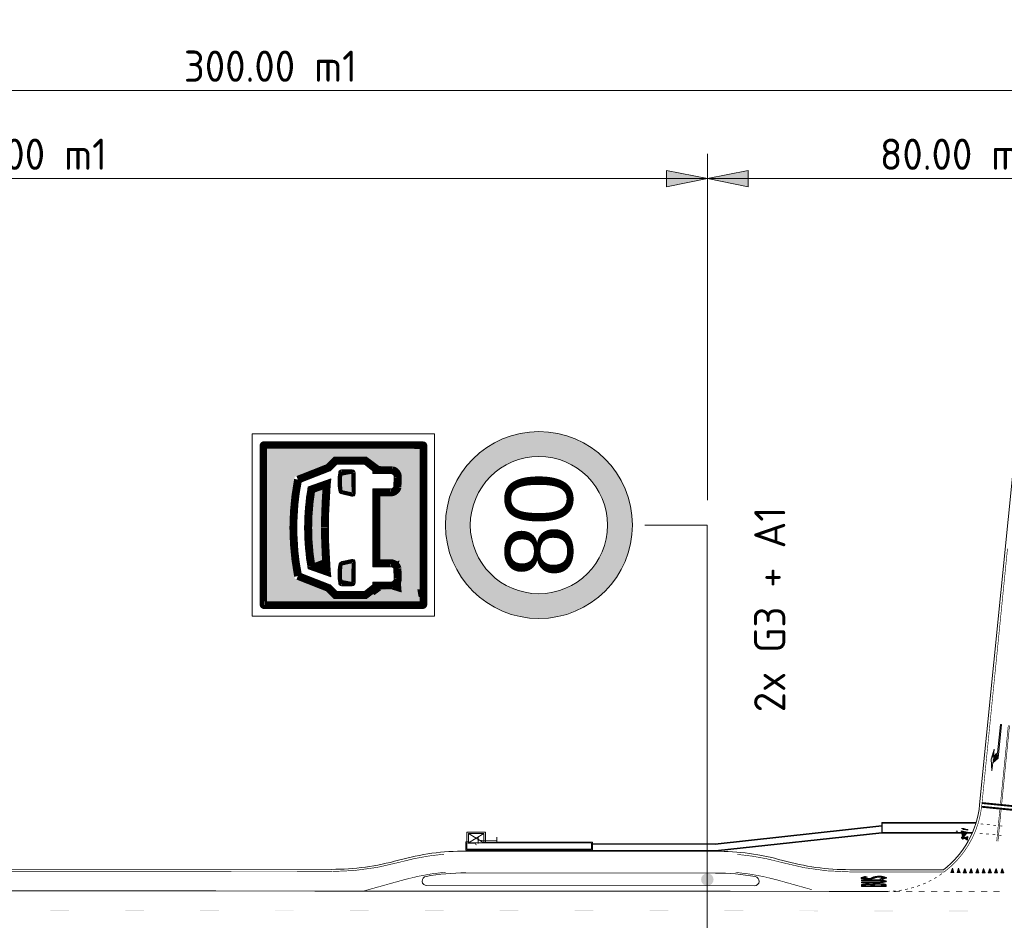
# Model space of a CAD drawing. Header units: metres. Extents: x -699 to 2316, y -1199 to 781.
# Tile 575 of 593: x 1121 to 1278, y 296 to 440. Entities that reach past the tile are written whole.
import ezdxf
from ezdxf.enums import TextEntityAlignment as Align

# ---------------------------------------------------------------- set-up
doc = ezdxf.new("R2010")
doc.units = ezdxf.units.M
doc.header["$PDMODE"] = 1
for name, color, linetype, lineweight in [('B-WA-VH-VERHARDING-G', 252, 'Continuous', 18), ('B-WA-VW-MARKERING-G', 7, 'Continuous', 18), ('B-WA-VW-VERKEERSTEKEN_BORD-G', 7, 'Continuous', 18), ('wm-bs-overig', 8, 'Continuous', 18), ('X-XX-AL-M', 7, 'Continuous', 18), ('X-XX-AL-T25', 7, 'Continuous', 25)]:
    doc.layers.add(name, color=color, linetype=linetype, lineweight=lineweight)
for name, color, linetype, lineweight, true_color in [('N-WA-VW-VERKEERSTEKEN_BLAUW', 7, 'Continuous', 5, 0x005b8c), ('N-WA-VW-VERKEERSTEKEN_ROOD', 7, 'Continuous', 5, 0xbb1e10), ('N-WA-VW-VERKEERSTEKEN_ZWART', 7, 'Continuous', 5, 0x2a292a)]:
    doc.layers.add(name, color=color, linetype=linetype, lineweight=lineweight, true_color=true_color)
doc.styles.add('borden', font='arial.ttf')
doc.styles.add('NLCS-ISO', font='NLCS-ISO.ttf')
doc.styles.add('NLCS-ISO Standaard', font='NLCS-ISO.ttf')
doc.dimstyles.new('NLCS-M2000-T25-Pijl-A', dxfattribs={"dimtxt": 5, "dimasz": 3.75, "dimexe": 4, "dimexo": 4, "dimgap": 1.4, "dimtad": 1, "dimlfac": -1, "dimzin": 0, "dimdsep": 46, "dimtxsty": 'NLCS-ISO Standaard', "dimblk": 'Pijl', "dimblk1": 'Pijl', "dimblk2": 'Pijl', "dimcen": 2.5, "dimdle": 2, "dimclrd": 256, "dimclre": 256, "dimclrt": 256, "dimadec": 0, "dimazin": 0, "dimtfac": 1, "dimtofl": 0, "dimtmove": 0, "dimatfit": 3, "dimldrblk": 'Pijl', "dimfxl": 1, "dimtolj": 1, "dimtzin": 0, "dimlwd": 18, "dimlwe": 18, "dimarcsym": 0})

# ---------------------------------------------------------------- blocks, each defined once
blk = doc.blocks.new('ABRI21')
at = {"linetype": 'Continuous'}
for p, q in [((-1.5, 0.5), (-1.5, -0.5)), ((-1.5, 0), (1.5, 0)), ((1.5, -0.5), (1.5, 0.5))]:
    blk.add_line(p, q, dxfattribs=at)
blk = doc.blocks.new('70000006')
for points in [[(-0.35, -0.7), (0, 0), (0.35, -0.7)], [(0.35, -0.93), (0.07, -0.85), (0.07, -0.9), (-0.35, -0.9), (-0.35, -0.96), (0.07, -0.96), (0.07, -1.01)]]:
    blk.add_lwpolyline(points, close=True)
blk.add_lwpolyline([(0, 0.14, -1), (0, -0.14, -1), (0, 0.14)], format="xyb", close=True)
at = {"const_width": 0.05}
blk.add_lwpolyline([(0, 0.12, -1), (0, -0.12, -1), (0, 0.12, -1)], format="xyb", dxfattribs=at)
for points in [[(0, 0), (-0.35, -0.7), (0.35, -0.7)], [(-0.09, 0.09), (0.09, 0.09), (-0.09, -0.09), (0.09, -0.09)], [(0.07, -0.9), (0.07, -0.96), (-0.35, -0.9), (-0.35, -0.96)], [(0.35, -0.93), (0.07, -0.85), (0.07, -1.01)]]:
    blk.add_solid(points)
blk = doc.blocks.new('70001001')
blk.add_lwpolyline([(-0.209475, -0.41895), (0, 0), (0.209475, -0.41895)], close=True)
blk.add_solid([(0, 0), (-0.209475, -0.41895), (0.209475, -0.41895)])
blk = doc.blocks.new('70001004')
at = {"const_width": 0.025}
blk.add_lwpolyline([(0.12, 0), (1.35, 0)], dxfattribs=at)
blk.add_lwpolyline([(1.49, 0.14, 1), (1.49, -0.14, 1)], format="xyb")
blk = doc.blocks.new('Pijl')
h = blk.add_hatch(color=256)
h.paths.add_polyline_path([(0, 0), (-1.75, 0.352), (-1.75, 0)])
h.paths.add_polyline_path([(-1.75, 0), (-1.75, -0.352), (0, 0)])
for p, q in [((-1.902, 0), (0, 0)), ((0, 0), (-1.75, 0.352)), ((-1.75, 0.352), (-1.75, -0.352)), ((0, 0), (-1.75, -0.352))]:
    blk.add_line(p, q)
blk = doc.blocks.new('*D95')
at = {"layer": 'Defpoints', "color": 0, "transparency": 16777216}
for p in [(1310.77, 414.48), (1230.77, 358.96), (1310.77, 338.96)]:
    blk.add_point(p, dxfattribs=at)
at = {"layer": 'X-XX-AL-M', "lineweight": 18, "transparency": 16777216}
for p, q in [((1230.77, 362.96), (1230.77, 418.48)), ((1310.77, 342.96), (1310.77, 418.48)), ((1234.52, 414.48), (1307.02, 414.48))]:
    blk.add_line(p, q, dxfattribs=at)
at = {"layer": 'X-XX-AL-M', "lineweight": 18, "transparency": 16777216, "xscale": 3.75, "yscale": 3.75, "zscale": 3.75, "rotation": 180}
blk.add_blockref('Pijl', (1230.77, 414.48), dxfattribs=at)
at = {"layer": 'X-XX-AL-M', "lineweight": 18, "transparency": 16777216, "xscale": 3.75, "yscale": 3.75, "zscale": 3.75}
blk.add_blockref('Pijl', (1310.77, 414.48), dxfattribs=at)
at = {"layer": 'X-XX-AL-M', "transparency": 16777216, "insert": (1270.77, 418.39), "char_height": 5, "attachment_point": 5, "style": 'NLCS-ISO Standaard'}
blk.add_mtext('\\A1;80.00 m1', dxfattribs=at)
blk = doc.blocks.new('*D98')
at = {"layer": 'Defpoints', "color": 0, "transparency": 16777216}
for p in [(1010.77, 428.6), (1010.77, 358.96), (1310.77, 338.96)]:
    blk.add_point(p, dxfattribs=at)
at = {"layer": 'X-XX-AL-M', "lineweight": 18, "transparency": 16777216}
for p, q in [((1010.77, 362.96), (1010.77, 432.6)), ((1310.77, 342.96), (1310.77, 432.6)), ((1307.02, 428.6), (1014.52, 428.6))]:
    blk.add_line(p, q, dxfattribs=at)
at = {"layer": 'X-XX-AL-M', "lineweight": 18, "transparency": 16777216, "xscale": 3.75, "yscale": 3.75, "zscale": 3.75, "rotation": 180}
blk.add_blockref('Pijl', (1010.77, 428.6), dxfattribs=at)
at = {"layer": 'X-XX-AL-M', "lineweight": 18, "transparency": 16777216, "xscale": 3.75, "yscale": 3.75, "zscale": 3.75}
blk.add_blockref('Pijl', (1310.77, 428.6), dxfattribs=at)
at = {"layer": 'X-XX-AL-M', "transparency": 16777216, "insert": (1160.77, 432.5), "char_height": 5, "attachment_point": 5, "style": 'NLCS-ISO Standaard'}
blk.add_mtext('\\A1;300.00 m1', dxfattribs=at)
blk = doc.blocks.new('*D99')
at = {"layer": 'Defpoints', "color": 0, "transparency": 16777216}
for p in [(1010.77, 414.48), (1010.77, 358.96), (1230.77, 358.96)]:
    blk.add_point(p, dxfattribs=at)
at = {"layer": 'X-XX-AL-M', "lineweight": 18, "transparency": 16777216}
for p, q in [((1010.77, 362.96), (1010.77, 418.48)), ((1230.77, 362.96), (1230.77, 418.48)), ((1227.02, 414.48), (1014.52, 414.48))]:
    blk.add_line(p, q, dxfattribs=at)
at = {"layer": 'X-XX-AL-M', "lineweight": 18, "transparency": 16777216, "xscale": 3.75, "yscale": 3.75, "zscale": 3.75, "rotation": 180}
blk.add_blockref('Pijl', (1010.77, 414.48), dxfattribs=at)
at = {"layer": 'X-XX-AL-M', "lineweight": 18, "transparency": 16777216, "xscale": 3.75, "yscale": 3.75, "zscale": 3.75}
blk.add_blockref('Pijl', (1230.77, 414.48), dxfattribs=at)
at = {"layer": 'X-XX-AL-M', "transparency": 16777216, "insert": (1120.77, 418.39), "char_height": 5, "attachment_point": 5, "style": 'NLCS-ISO Standaard'}
blk.add_mtext('\\A1;220.00 m1', dxfattribs=at)

msp = doc.modelspace()

# ---------------------------------------------------------------- hatches: boundary and pattern name
at = {"layer": 'B-WA-VW-MARKERING-G', "linetype": 'Continuous', "lineweight": 5}
for points in [[(1270.2739, 303.2689), (1269.7739, 303.2725), (1270.029, 303.9707)], [(1271.2739, 303.2617), (1270.7739, 303.2653), (1271.029, 303.9635)], [(1272.2739, 303.2545), (1271.7739, 303.2581), (1272.0289, 303.9563)], [(1273.2739, 303.2473), (1272.7739, 303.2509), (1273.0289, 303.9491)], [(1274.2738, 303.2401), (1273.7738, 303.2437), (1274.0289, 303.9419)], [(1275.2738, 303.2329), (1274.7738, 303.2365), (1275.0288, 303.9347)], [(1276.2738, 303.2257), (1275.7738, 303.2293), (1276.0288, 303.9275)], [(1277.2737, 303.2185), (1276.7738, 303.2221), (1277.0288, 303.9203)], [(1278.2737, 303.2113), (1277.7737, 303.2149), (1278.0288, 303.9131)]]:
    msp.add_hatch(color=252, dxfattribs=at).paths.add_polyline_path(points)
at = {"layer": 'B-WA-VW-VERKEERSTEKEN_BORD-G'}
h = msp.add_hatch(color=256, dxfattribs=at)
edge = h.paths.add_edge_path()
edge.add_arc((1230.7655, 302.1584), 1, 46.298352, 406.298352)
at = {"layer": 'N-WA-VW-VERKEERSTEKEN_ROOD'}
h = msp.add_hatch(color=256, dxfattribs=at)
edge = h.paths.add_edge_path()
edge.add_arc((1203.789, 358.961), 14.9765, 0, 360)
edge = h.paths.add_edge_path(flags=17)
edge.add_arc((1203.789, 358.961), 10.9967, 0, 360)

# ---------------------------------------------------------------- linework, layer by layer
at = {"layer": 'B-WA-VH-VERHARDING-G'}
for p, q in [((1232.0145, 307.9039), (1258.702, 310.8087)), ((1258.702, 311.3016), (1273.8325, 311.3016)), ((1258.702, 311.3016), (1258.702, 309.6016)), ((1258.802, 311.2016), (1273.802, 311.2016)), ((1258.802, 311.2016), (1258.802, 309.7016)), ((1232.0198, 307.8039), (1258.702, 310.7081)), ((1232.0738, 306.8038), (1258.702, 309.7022)), ((1232.0792, 306.7038), (1258.702, 309.6016)), ((1258.702, 309.6016), (1273.2058, 309.6016)), ((1258.802, 309.7016), (1273.2492, 309.7016)), ((1194.9801, 308.1778), (1194.98, 308.0278)), ((1195.9801, 308.1772), (1195.98, 308.0272)), ((1196.9801, 308.1765), (1196.98, 308.0265)), ((1197.9801, 308.1759), (1197.98, 308.0259)), ((1198.9801, 308.1752), (1198.98, 308.0252)), ((1199.9801, 308.1746), (1199.98, 308.0246)), ((1200.9801, 308.174), (1200.98, 308.024)), ((1201.9801, 308.1733), (1201.98, 308.0233)), ((1202.9801, 308.1727), (1202.98, 308.0227)), ((1203.9801, 308.172), (1203.98, 308.022)), ((1204.9801, 308.1714), (1204.98, 308.0214)), ((1205.9801, 308.1707), (1205.98, 308.0207)), ((1206.9801, 308.1701), (1206.98, 308.0201)), ((1207.9801, 308.1694), (1207.98, 308.0194)), ((1208.9801, 308.1688), (1208.98, 308.0188)), ((1209.9801, 308.1681), (1209.98, 308.0181)), ((1210.9801, 308.1675), (1210.98, 308.0175)), ((1211.9801, 308.1668), (1211.98, 308.0168)), ((1212.3801, 307.9166), (1232.0145, 307.9039)), ((1212.3801, 307.8166), (1232.0198, 307.8039)), ((1232.0792, 306.7038), (1192.0792, 306.7297)), ((1192.9794, 307.0291), (1192.9793, 306.8791)), ((1193.9794, 307.0285), (1193.9793, 306.8785)), ((1194.9794, 307.0278), (1194.9793, 306.8778)), ((1195.9794, 307.0272), (1195.9793, 306.8772)), ((1196.9794, 307.0265), (1196.9793, 306.8765)), ((1197.9794, 307.0259), (1197.9793, 306.8759)), ((1198.9794, 307.0252), (1198.9793, 306.8752)), ((1199.9794, 307.0246), (1199.9793, 306.8746)), ((1200.9794, 307.024), (1200.9793, 306.874)), ((1201.9794, 307.0233), (1201.9793, 306.8733)), ((1202.9794, 307.0227), (1202.9793, 306.8727)), ((1203.9794, 307.022), (1203.9793, 306.872)), ((1204.9794, 307.0214), (1204.9793, 306.8714)), ((1205.9794, 307.0207), (1205.9793, 306.8707)), ((1206.9794, 307.0201), (1206.9793, 306.8701)), ((1207.9794, 307.0194), (1207.9793, 306.8694)), ((1208.9794, 307.0188), (1208.9793, 306.8688)), ((1209.9794, 307.0181), (1209.9793, 306.8681)), ((1210.9794, 307.0175), (1210.9793, 306.8675)), ((1211.9794, 307.0168), (1211.9793, 306.8668)), ((1212.3801, 306.8166), (1232.0738, 306.8038)), ((1212.3801, 306.7166), (1232.0792, 306.7038)), ((1232.0769, 303.2038), (1192.0769, 303.2297)), ((1185.8288, 301.1838), (1238.3224, 301.1498))]:
    msp.add_line(p, q, dxfattribs=at)
at = {"layer": 'B-WA-VH-VERHARDING-G', "flags": 128}
for points in [[(1274.3964, 314.1383), (1280.0836, 371.0009), (1280.0754, 398.0766)], [(1194.981, 309.5278), (1192.48, 308.0295)], [(1194.98, 308.0278), (1192.481, 309.5295)], [(1194.9801, 308.1778), (1212.3801, 308.1666), (1212.3793, 306.8666), (1192.0793, 306.8797), (1192.0801, 308.1797), (1192.4801, 308.1795)], [(1192.2299, 307.7747), (1192.0795, 307.7748)], [(1209.9782, 308.168), (1209.9781, 308.0179)], [(1210.9782, 308.1674), (1210.9781, 308.0172)], [(1211.9782, 308.1667), (1211.9781, 308.0166)], [(1212.3799, 307.7616), (1212.2295, 307.7617)], [(1192.2295, 307.2747), (1192.0792, 307.2748)], [(1192.4794, 307.0295), (1192.4793, 306.8793)], [(1209.9774, 307.018), (1209.9773, 306.8679)], [(1210.9774, 307.0174), (1210.9773, 306.8672)], [(1211.9774, 307.0167), (1211.9773, 306.8666)], [(1212.3795, 307.2616), (1212.2292, 307.2617)]]:
    msp.add_lwpolyline(points, dxfattribs=at)
at = {"layer": 'B-WA-VH-VERHARDING-G'}
msp.add_lwpolyline([(1195.2301, 308.1777), (1195.2312, 309.7777), (1192.2312, 309.7796), (1192.2301, 308.1796)], dxfattribs=at)
at = {"layer": 'B-WA-VH-VERHARDING-G', "flags": 128}
for points in [[(1194.981, 309.5278), (1192.481, 309.5295), (1192.48, 308.0295), (1194.98, 308.0278)], [(1212.23, 308.0167), (1212.2294, 307.0167), (1192.2294, 307.0296), (1192.23, 308.0296)]]:
    msp.add_lwpolyline(points, close=True, dxfattribs=at)
for points in [[(1054.5513, 301.2687), (1078.5677, 303.6546, -0.02492232), (1082.548, 303.8506), (1170.5529, 303.7936, 0.06820824), (1181.3161, 305.2617, -0.06820824), (1192.0792, 306.7297)], [(1268.6016, 303.7302), (1253.6016, 303.7399, -0.06820824), (1242.8404, 305.2219, 0.06820824), (1232.0792, 306.7038)]]:
    msp.add_lwpolyline(points, format="xyb", dxfattribs=at)
at = {"layer": 'B-WA-VH-VERHARDING-G'}
for centre, radius, start, end in [((1259.4709, 315.6311), 15, 307.496559, 354.288544), ((1192.0533, 266.7297), 36.5, 89.962934, 100.026209), ((1232.0533, 266.7038), 36.5, 79.89966, 89.962934), ((1185.8293, 301.9338), 0.75, 100.026209, 269.962934), ((1238.3229, 301.8998), 0.75, 269.962934, 79.89966)]:
    msp.add_arc(centre, radius, start, end, dxfattribs=at)
at = {"layer": 'B-WA-VW-MARKERING-G', "color": 252, "const_width": 0.1, "flags": 128}
for points in [[(1268.7195, 303.3801, 0.20908461), (1274.7447, 314.1034), (1278.8552, 355.2021)], [(1049.3182, 300.3971), (1078.6023, 303.3063, -0.02492232), (1082.5478, 303.5006), (1170.5527, 303.4436, 0.06820824), (1181.41, 304.9245, -0.04618088), (1188.6013, 306.2292)], [(1268.7195, 303.3801), (1253.6014, 303.3899, -0.06820824), (1242.746, 304.8848, 0.04618088), (1235.5564, 306.1988)], [(1175.6729, 300.3153), (1182.1885, 302.131, -0.04618088), (1188.8538, 303.3402, -0.04618088)], [(1247.5143, 300.5379), (1241.9639, 302.0923, 0.04618088), (1235.3002, 303.3101)]]:
    msp.add_lwpolyline(points, format="xyb", dxfattribs=at)
at = {"layer": 'B-WA-VW-MARKERING-G', "color": 252}
for points in [[(1277.7275, 326.9958), (1277.8908, 326.9824), (1277.3514, 321.5923), (1276.4947, 320.8903), (1276.3618, 319.599)], [(1277.2764, 322.4854), (1277.7275, 326.9958)], [(1276.3573, 319.5952), (1276.2426, 321.4306), (1276.7195, 323.0757), (1276.6158, 321.9364), (1277.2764, 322.4854)]]:
    msp.add_lwpolyline(points, dxfattribs=at)
at = {"layer": 'B-WA-VW-MARKERING-G', "color": 252, "flags": 128}
for points, const_width in [([(1278.9888, 326.8956), (1277.7269, 314.2787)], 0.1), ([(1279.1878, 326.8757), (1277.9259, 314.2588)], 0.1), ([(1280.7867, 313.219), (1274.7144, 313.8263)], 0.3), ([(1280.8464, 313.816), (1274.7767, 314.4231)], 0.3), ([(1277.6523, 313.5325), (1277.1298, 308.3085)], 0.1), ([(1277.8513, 313.5126), (1277.3288, 308.2886)], 0.1), ([(1116.6522, 300.3538), (1259.4516, 300.2612)], 0.15)]:
    msp.add_lwpolyline(points, dxfattribs=dict(at, const_width=const_width))
at = {"layer": 'B-WA-VW-MARKERING-G', "color": 252, "linetype": 'Continuous', "lineweight": 5}
for points in [[(1270.2739, 303.2689), (1269.7739, 303.2725), (1270.029, 303.9707)], [(1271.2739, 303.2617), (1270.7739, 303.2653), (1271.029, 303.9635)], [(1272.2739, 303.2545), (1271.7739, 303.2581), (1272.0289, 303.9563)], [(1273.2739, 303.2473), (1272.7739, 303.2509), (1273.0289, 303.9491)], [(1274.2738, 303.2401), (1273.7738, 303.2437), (1274.0289, 303.9419)], [(1275.2738, 303.2329), (1274.7738, 303.2365), (1275.0288, 303.9347)], [(1276.2738, 303.2257), (1275.7738, 303.2293), (1276.0288, 303.9275)], [(1277.2737, 303.2185), (1276.7738, 303.2221), (1277.0288, 303.9203)], [(1278.2737, 303.2113), (1277.7737, 303.2149), (1278.0288, 303.9131)]]:
    msp.add_lwpolyline(points, close=True, dxfattribs=at)
at = {"layer": 'B-WA-VW-MARKERING-G', "color": 252, "const_width": 0.04}
for points in [[(1259.4118, 302.3824, 0.68344248), (1259.415, 302.4523), (1259.3891, 302.4674, 0.12256893), (1258.4254, 302.6794, 0.07019487), (1257.6505, 302.6174, 0.0762313), (1257.1693, 302.4561, -0.14596967), (1256.5203, 302.3053, -0.06399529), (1255.9589, 302.361, -0.76381856), (1255.9791, 302.4711, -0.00756448), (1256.3486, 302.5589), (1256.0973, 302.6281, 0.04908389), (1255.4597, 302.4884, 0.86931459), (1255.4699, 302.3745, 0.07107197), (1256.6993, 302.2445, 0.05032742), (1257.5887, 302.3895, -0.08965662), (1258.0672, 302.5555, -0.11230076), (1258.8189, 302.4857, -0.8911025), (1258.8295, 302.382, 0.00602146), (1258.4916, 302.2952, -0.04136035), (1258.7431, 302.2175, 0.07391561)], [(1255.4873, 301.6665), (1258.4832, 301.6708, 0.05426334), (1259.3924, 301.8252, 0.66793857), (1259.4064, 301.923), (1259.3747, 301.9324, 0.05911132), (1258.5425, 302.0755), (1255.4838, 302.0789), (1255.4854, 301.9967), (1258.5854, 301.9971, -0.05744893), (1258.8722, 301.9265), (1258.8786, 301.9235, -0.85561991), (1258.8724, 301.8305), (1258.8537, 301.8246, -0.10457614), (1258.4868, 301.7495), (1255.4844, 301.7386)], [(1256.0385, 301.1354), (1257.0304, 301.1437), (1257.0255, 301.2771, 0.25059586), (1256.9042, 301.3542, 0.04445975), (1256.171, 301.3584, 0.24483639), (1256.0248, 301.275)], [(1257.52, 301.1487), (1258.694, 301.1396), (1258.6997, 301.3165, 0.20868577), (1258.5768, 301.3898, 0.07801119), (1257.6759, 301.3964, 0.27850121), (1257.5203, 301.3156)]]:
    msp.add_lwpolyline(points, format="xyb", close=True, dxfattribs=at)
at = {"layer": 'B-WA-VW-MARKERING-G', "color": 252}
for points in [[(1259.4188, 302.3636, 0.67131453), (1259.4242, 302.4701), (1259.3986, 302.485, 0.12254328), (1258.4257, 302.6994, 0.07007263), (1257.6466, 302.6371, 0.07622285), (1257.1598, 302.4737, -0.14626508), (1256.5207, 302.3253, -0.06381814), (1255.9658, 302.38, -0.75838668), (1255.9823, 302.4512, -0.00921645), (1256.4321, 302.5566), (1256.0988, 302.6484, 0.04931819), (1255.4542, 302.5076, 0.8523371), (1255.4668, 302.3547, 0.07098109), (1256.7003, 302.2245, 0.05048181), (1257.5964, 302.3708, -0.09006389), (1258.07, 302.5357, -0.11277792), (1258.816, 302.4657, -0.93201012), (1258.825, 302.4015, 0.00751177), (1258.4033, 302.2919, -0.05575748), (1258.7402, 302.1971, 0.07437489)], [(1255.4681, 301.6465), (1258.4838, 301.6508, 0.05428335), (1259.3976, 301.8058, 0.67987325), (1259.4143, 301.9416), (1259.3804, 301.9516, 0.05914695), (1258.543, 302.0955), (1255.4634, 302.0989), (1255.4658, 301.9767), (1258.5841, 301.9771, -0.05702663), (1258.8644, 301.9081), (1258.8723, 301.9043, -0.91862046), (1258.8688, 301.8504), (1258.8466, 301.8433, -0.10489644), (1258.4868, 301.7695), (1255.4636, 301.7585)], [(1255.4748, 301.0648), (1259.4313, 301.062), (1259.4225, 301.3259, 0.15976893), (1258.723, 301.491, 0.04275537), (1257.4345, 301.477, 0.06277425), (1257.1299, 301.415, 0.00102335), (1256.5462, 301.4781, 0.02558354), (1255.6793, 301.3961, 0.01965598), (1255.4756, 301.3587)], [(1256.0566, 301.1555), (1257.0096, 301.1635), (1257.0057, 301.2713, 0.24154884), (1256.9026, 301.3343, 0.04450005), (1256.1722, 301.3384, 0.23449462), (1256.0454, 301.2698)], [(1257.5401, 301.1685), (1258.6747, 301.1598), (1258.6795, 301.3101, 0.1984536), (1258.574, 301.37, 0.07823557), (1257.6767, 301.3763, 0.2724272), (1257.5403, 301.3098)]]:
    msp.add_lwpolyline(points, format="xyb", close=True, dxfattribs=at)
at = {"layer": 'B-WA-VW-MARKERING-G', "color": 252, "const_width": 0.04}
for points in [[(1259.4021, 301.3148, 0.1574863), (1258.7231, 301.4709, 0.04281576), (1257.4362, 301.4571, 0.0637226), (1257.1321, 301.3947, 0.00102851), (1256.5456, 301.458, 0.02553969), (1255.6821, 301.3763, 0.0181305), (1255.4955, 301.3427), (1255.4948, 301.0848)], [(1255.4948, 301.0848), (1259.4106, 301.082), (1259.4029, 301.3144, 0.15769845)]]:
    msp.add_lwpolyline(points, format="xyb", dxfattribs=at)
at = {"layer": 'B-WA-VW-MARKERING-G', "color": 252, "flags": 128}
msp.add_lwpolyline([(1259.4516, 300.2667, 0.0081435), (1259.9515, 300.2745, 0.0081435)], format="xyb", dxfattribs=at)
at = {"layer": 'B-WA-VW-MARKERING-G', "color": 252}
for points in [[(1277.3514, 321.5923), (1277.2764, 322.4854), (1277.8908, 326.9824), (1277.7275, 326.9958)], [(1276.7195, 323.0757), (1276.7195, 323.0757), (1276.6158, 321.9364), (1276.2426, 321.4306)], [(1276.6158, 321.9364), (1276.2426, 321.4306), (1276.4947, 320.8903), (1276.3573, 319.5952)], [(1276.4947, 320.8903), (1276.6158, 321.9364), (1277.3514, 321.5923), (1277.2764, 322.4854)], [(1255.9279, 302.4462), (1255.4223, 302.4448), (1255.9462, 302.4629), (1255.5174, 302.5015)], [(1255.9345, 302.4328), (1255.4539, 302.3964), (1255.9279, 302.4462), (1255.4223, 302.4448)], [(1255.9262, 302.4095), (1255.6592, 302.3579), (1255.9345, 302.4328), (1255.4539, 302.3964)], [(1255.477, 301.3413), (1255.4747, 301.3606), (1255.4977, 301.3331), (1255.4903, 301.3599)], [(1255.4921, 302.0209), (1255.4921, 302.0809), (1256.4532, 301.9985), (1256.4749, 302.0886)], [(1255.9207, 301.7435), (1255.9224, 301.6751), (1255.4952, 301.7438), (1255.5002, 301.672)], [(1255.5006, 301.1009), (1255.5008, 301.339), (1256.033, 301.0943), (1256.0144, 301.4076)], [(1255.9462, 302.4629), (1255.5174, 302.5015), (1255.9546, 302.4729), (1255.8579, 302.5781)], [(1255.9695, 302.3527), (1255.9344, 302.286), (1255.9262, 302.4095), (1255.6592, 302.3579)], [(1255.9546, 302.4729), (1255.8579, 302.5781), (1256.29, 302.5528), (1256.0998, 302.6314)], [(1256.76, 301.7446), (1256.7583, 301.6745), (1255.9207, 301.7435), (1255.9224, 301.6751)], [(1256.083, 302.3359), (1256.0813, 302.2725), (1255.9695, 302.3527), (1255.9344, 302.286)], [(1256.0146, 301.2888), (1256.0147, 301.4074), (1256.1204, 301.3528), (1256.1365, 301.4297)], [(1256.4434, 302.3073), (1256.4216, 302.2322), (1256.083, 302.3359), (1256.0813, 302.2725)], [(1256.1204, 301.3528), (1256.1365, 301.4297), (1256.4184, 301.3558), (1256.5242, 301.4647)], [(1256.4297, 302.5574), (1256.3541, 302.5367), (1256.3328, 302.584)], [(1256.4184, 301.3558), (1256.5242, 301.4647), (1256.931, 301.3363), (1257.1456, 301.3938)], [(1256.8706, 302.3287), (1256.8722, 302.2553), (1256.4434, 302.3073), (1256.4216, 302.2322)], [(1256.4532, 301.9985), (1256.4749, 302.0886), (1257.2908, 301.9947), (1257.2675, 302.0798)], [(1258.1367, 301.7521), (1258.1383, 301.6653), (1256.76, 301.7446), (1256.7583, 301.6745)], [(1257.0909, 302.4054), (1257.1108, 302.2869), (1256.8706, 302.3287), (1256.8722, 302.2553)], [(1256.9822, 301.3619), (1257.1392, 301.3906), (1257.0302, 301.2914), (1257.1969, 301.397)], [(1257.0397, 301.0927), (1257.0271, 301.3202), (1257.232, 301.0989), (1257.1617, 301.397)], [(1257.4414, 302.5637), (1257.5931, 302.39), (1257.0909, 302.4054), (1257.1108, 302.2869)], [(1257.232, 301.0989), (1257.1617, 301.397), (1257.5235, 301.0699), (1257.5237, 301.4513)], [(1257.2908, 301.9947), (1257.2675, 302.0798), (1258.0017, 301.9975), (1257.9984, 302.0693)], [(1257.7551, 302.6486), (1257.75, 302.4634), (1257.4414, 302.5637), (1257.5931, 302.39)], [(1257.5012, 301.3391), (1257.5429, 301.3423), (1257.5045, 301.4609), (1257.559, 301.4545)], [(1257.5301, 301.3391), (1257.5301, 301.4673), (1257.6807, 301.4127), (1257.7352, 301.4864)], [(1257.6807, 301.4127), (1257.7352, 301.4864), (1258.0523, 301.4253), (1258.1421, 301.4925)], [(1258.1423, 302.6935), (1258.1172, 302.5683), (1257.7551, 302.6486), (1257.75, 302.4634)], [(1258.0017, 301.9975), (1257.9984, 302.0693), (1258.594, 301.9971), (1258.5874, 302.0739)], [(1258.0523, 301.4253), (1258.1421, 301.4925), (1258.5104, 301.4026), (1258.6643, 301.4666)], [(1258.6395, 302.6664), (1258.5944, 302.558), (1258.1423, 302.6935), (1258.1172, 302.5683)], [(1258.6389, 301.7601), (1258.6255, 301.685), (1258.1367, 301.7521), (1258.1383, 301.6653)], [(1258.4057, 302.2927), (1258.4908, 302.2793), (1258.4958, 302.3143)], [(1258.5104, 301.4026), (1258.6643, 301.4666), (1258.709, 301.3223), (1258.7892, 301.4761)], [(1258.741, 302.1973), (1258.5742, 302.2959), (1259.0564, 302.2672), (1258.8362, 302.3859)], [(1258.594, 301.9971), (1258.5874, 302.0739), (1258.7742, 301.9636), (1258.826, 302.0487)], [(1258.9849, 302.6128), (1258.8113, 302.5061), (1258.6395, 302.6664), (1258.5944, 302.558)], [(1258.8809, 301.8351), (1258.9192, 301.7299), (1258.6389, 301.7601), (1258.6255, 301.685)], [(1258.6961, 301.0916), (1258.7059, 301.4601), (1259.1702, 301.0977), (1258.943, 301.4664)], [(1258.7327, 302.1973), (1258.746, 302.1973), (1258.736, 302.2124), (1258.7627, 302.2124)], [(1258.7742, 301.9636), (1258.826, 302.0487), (1258.8977, 301.9202), (1259.1163, 301.9868)], [(1259.4253, 302.4406), (1258.8497, 302.496), (1258.9849, 302.6128), (1258.8113, 302.5061)], [(1259.0564, 302.2672), (1258.8362, 302.3859), (1259.2383, 302.3339), (1258.878, 302.4376)], [(1259.4303, 302.3989), (1258.8697, 302.4777), (1259.4253, 302.4406), (1258.8497, 302.496)], [(1259.2383, 302.3339), (1258.878, 302.4376), (1259.4303, 302.3989), (1258.8697, 302.4777)], [(1258.9076, 301.8567), (1259.4099, 301.8497), (1258.8809, 301.8351), (1258.9192, 301.7299)], [(1258.8977, 301.9202), (1259.1163, 301.9868), (1258.9227, 301.8851), (1259.4066, 301.9148)], [(1258.9227, 301.8851), (1259.4066, 301.9148), (1258.9076, 301.8567), (1259.4099, 301.8497)], [(1259.1702, 301.0977), (1258.943, 301.4664), (1259.4169, 301.0815), (1259.3978, 301.3219)], [(1259.0809, 301.4052), (1259.083, 301.4461), (1259.2308, 301.3565), (1259.2252, 301.3919)], [(1259.4036, 301.3147), (1259.4223, 301.3147), (1259.4119, 301.3313), (1259.4216, 301.3258)], [(1255.4745, 301.0644), (1255.4746, 301.0852), (1255.4938, 301.0651), (1255.4961, 301.0837)], [(1256.0241, 301.0837), (1256.0274, 301.1318), (1257.1166, 301.0798), (1257.0366, 301.1471)], [(1257.5075, 301.0924), (1257.5043, 301.1436), (1258.7537, 301.1076), (1258.741, 301.1621)]]:
    msp.add_solid(points, dxfattribs=at)
for points in [[(1275.0353, 310.9802), (1275.0453, 311.0797), (1274.5378, 311.03), (1274.5477, 311.1295)], [(1276.0303, 310.8807), (1276.0403, 310.9802), (1275.5328, 310.9305), (1275.5428, 311.03)], [(1277.0254, 310.7812), (1277.0353, 310.8807), (1276.5279, 310.831), (1276.5378, 310.9305)], [(1278.0204, 310.6817), (1278.0304, 310.7812), (1277.5229, 310.7314), (1277.5328, 310.8309)], [(1274.9055, 309.4857), (1274.9154, 309.5852), (1274.4079, 309.5355), (1274.4179, 309.635)], [(1275.9005, 309.3862), (1275.9105, 309.4857), (1275.403, 309.436), (1275.4129, 309.5355)], [(1276.8955, 309.2867), (1276.9055, 309.3862), (1276.398, 309.3365), (1276.408, 309.436)], [(1277.8906, 309.1872), (1277.9005, 309.2867), (1277.3931, 309.2369), (1277.403, 309.3365)], [(1267.9181, 302.8661), (1267.9747, 302.7837), (1268.3302, 303.1493), (1268.3868, 303.0668)], [(1265.281, 301.4666), (1265.3205, 301.3748), (1265.7402, 301.6643), (1265.7797, 301.5725)], [(1266.1898, 301.8755), (1266.2352, 301.7864), (1266.6352, 302.1027), (1266.6806, 302.0136)], [(1267.0701, 302.3427), (1267.1212, 302.2567), (1267.4997, 302.5983), (1267.5509, 302.5124)], [(1259.4508, 300.3167), (1259.4524, 300.2167), (1259.9507, 300.3245), (1259.9523, 300.2245)], [(1260.4469, 300.3485), (1260.455, 300.2488), (1260.9452, 300.3888), (1260.9533, 300.2891)], [(1261.6125, 300.1851), (1261.6126, 300.2851), (1260.6125, 300.1857), (1260.6126, 300.2857)], [(1261.4388, 300.445), (1261.4533, 300.3461), (1261.9334, 300.5177), (1261.948, 300.4188)], [(1262.4223, 300.6059), (1262.4432, 300.5081), (1262.9111, 300.7107), (1262.9321, 300.6129)], [(1263.6125, 300.1838), (1263.6126, 300.2838), (1262.6125, 300.1844), (1262.6126, 300.2844)], [(1263.3932, 300.8305), (1263.4205, 300.7343), (1263.8742, 300.9668), (1263.9015, 300.8706)], [(1264.3474, 301.1178), (1264.3809, 301.0236), (1264.8186, 301.2852), (1264.852, 301.191)], [(1265.6125, 300.1825), (1265.6126, 300.2825), (1264.6125, 300.1831), (1264.6126, 300.2831)], [(1267.6125, 300.1812), (1267.6126, 300.2812), (1266.6125, 300.1818), (1266.6126, 300.2818)], [(1269.6125, 300.1799), (1269.6126, 300.2799), (1268.6125, 300.1805), (1268.6126, 300.2805)], [(1271.6125, 300.1786), (1271.6126, 300.2786), (1270.6125, 300.1792), (1270.6126, 300.2792)], [(1273.6125, 300.1773), (1273.6126, 300.2773), (1272.6125, 300.1779), (1272.6126, 300.2779)], [(1275.6125, 300.176), (1275.6126, 300.276), (1274.6125, 300.1766), (1274.6126, 300.2766)], [(1277.6125, 300.1747), (1277.6126, 300.2747), (1276.6125, 300.1753), (1276.6126, 300.2753)], [(1128.5113, 297.1714), (1128.5114, 297.2714), (1125.5113, 297.1733), (1125.5114, 297.2733)], [(1140.5113, 297.1636), (1140.5114, 297.2636), (1137.5113, 297.1655), (1137.5114, 297.2655)], [(1152.5113, 297.1558), (1152.5114, 297.2558), (1149.5113, 297.1578), (1149.5114, 297.2578)], [(1164.5113, 297.148), (1164.5114, 297.248), (1161.5113, 297.15), (1161.5114, 297.25)], [(1176.5113, 297.1403), (1176.5114, 297.2403), (1173.5113, 297.1422), (1173.5114, 297.2422)], [(1188.5113, 297.1325), (1188.5114, 297.2325), (1185.5113, 297.1344), (1185.5114, 297.2344)], [(1200.5113, 297.1247), (1200.5114, 297.2247), (1197.5113, 297.1266), (1197.5114, 297.2266)], [(1212.5113, 297.1169), (1212.5114, 297.2169), (1209.5113, 297.1189), (1209.5114, 297.2189)], [(1224.5113, 297.1091), (1224.5114, 297.2091), (1221.5113, 297.1111), (1221.5114, 297.2111)], [(1236.5113, 297.1013), (1236.5114, 297.2013), (1233.5113, 297.1033), (1233.5114, 297.2033)], [(1248.5113, 297.0936), (1248.5114, 297.1936), (1245.5113, 297.0955), (1245.5114, 297.1955)], [(1260.5113, 297.0858), (1260.5114, 297.1858), (1257.5113, 297.0877), (1257.5114, 297.1877)], [(1272.5113, 297.078), (1272.5114, 297.178), (1269.5113, 297.0799), (1269.5114, 297.1799)]]:
    msp.add_trace(points, dxfattribs=at)
at = {"layer": 'B-WA-VW-VERKEERSTEKEN_BORD-G'}
for p, q in [((1230.7655, 358.961), (1220.7655, 358.961)), ((1230.7655, 291.6584), (1230.7655, 358.961))]:
    msp.add_line(p, q, dxfattribs=at)
at = {"layer": 'N-WA-VW-VERKEERSTEKEN_BLAUW'}
for p, q in [((1172.1459, 367.8076), (1173.8842, 367.8076)), ((1166.8253, 365.0913), (1170.4309, 366.3787)), ((1174.3505, 367.3501), (1174.3647, 364.0196)), ((1173.7817, 363.6065), (1172.2209, 363.9464)), ((1173.7817, 353.444), (1172.2209, 353.1041)), ((1170.4309, 350.6718), (1166.8253, 351.9592)), ((1174.3505, 349.7004), (1174.3647, 353.0309)), ((1172.1459, 349.2429), (1173.8842, 349.2429))]:
    msp.add_line(p, q, dxfattribs=at)
msp.add_lwpolyline([(1187.0733, 344.3583), (1157.8679, 344.3583), (1157.8679, 373.5637), (1187.0733, 373.5637)], close=True, dxfattribs=at)
for points, const_width in [([(1185.2308, 346.1392, 0.2861923), (1185.3054, 346.2571), (1185.3054, 371.6647, 0.28064188), (1185.2328, 371.7819), (1159.7666, 371.7958, 0.41002316), (1159.6357, 371.6649), (1159.6357, 346.2571, 0.41508984), (1159.7689, 346.1262)], 1.2), ([(1164.4177, 358.5252, 0.04815575), (1165.1641, 350.7935), (1169.987, 348.8904), (1171.1538, 347.7399), (1176.0203, 347.7399), (1177.8042, 349.0743), (1177.8042, 349.2379), (1180.3315, 349.2695, 0.38633977), (1181.2, 350.4893), (1181.16, 352.0181, 0.38052954), (1179.937, 352.8708), (1177.8042, 352.8708), (1177.8042, 364.1797), (1179.937, 364.1797, 0.38052954), (1181.16, 365.0324), (1181.2, 366.5612, 0.38633977), (1180.3315, 367.781), (1178.0266, 367.8098), (1176.0203, 369.3106), (1171.1538, 369.3106), (1169.987, 368.1601), (1165.1641, 366.257, 0.04815575)], 1.2), ([(1172.0153, 367.328, -0.37328412), (1172.1645, 367.5076), (1173.8723, 367.5076, -0.34780808), (1174.0506, 367.3342), (1174.0647, 364.0166, -0.56331729), (1173.8713, 363.894), (1172.2902, 364.2383, -0.30380916), (1172.016, 364.5492, -0.06646475)], 0.6), ([(1172.0153, 349.7225, 0.37328412), (1172.1645, 349.5429), (1173.8723, 349.5429, 0.34780808), (1174.0506, 349.7163), (1174.0647, 353.0339, 0.56331729), (1173.8713, 353.1565), (1172.2902, 352.8122, 0.30380916), (1172.016, 352.5013, 0.06646475)], 0.6)]:
    msp.add_lwpolyline(points, format="xyb", close=True, dxfattribs=dict(at, const_width=const_width))
for points, const_width in [([(1159.7717, 372.1013, 0.42705048), (1159.3407, 371.6731, 0.42705048)], 0.6), ([(1185.1735, 372.0625, -0.42705048), (1185.6045, 371.6343, -0.42705048)], 0.6), ([(1171.7755, 367.3478, -0.37440484), (1172.1518, 367.7479, -0.37440484)], 0.12), ([(1173.8803, 367.7477, -0.37142131), (1174.2907, 367.3451, -0.37142131)], 0.12), ([(1169.7612, 365.5025, 0.01482786), (1169.4562, 358.5337, 0.01482786)], 1.2), ([(1167.3581, 364.6444, 0.04057188), (1166.853, 358.5245, 0.04057188)], 1.2), ([(1174.3047, 364.0188, -0.52541383), (1173.8023, 363.6628, -0.52541383)], 0.12), ([(1166.853, 358.526, 0.04057188), (1167.3581, 352.4061, 0.04057188)], 1.2), ([(1169.4562, 358.5168, 0.01482786), (1169.7612, 351.548, 0.01482786)], 1.2), ([(1174.3047, 353.0316, 0.52541383), (1173.8023, 353.3876, 0.52541383)], 0.12), ([(1171.7755, 349.7027, 0.37440484), (1172.1518, 349.3026, 0.37440484)], 0.12), ([(1173.8803, 349.3028, 0.37142131), (1174.2907, 349.7054, 0.37142131)], 0.12), ([(1159.7717, 345.8207, -0.42705048), (1159.3407, 346.2489, -0.42705048)], 0.6), ([(1185.1703, 345.8288, 0.42705048), (1185.6013, 346.257, 0.42705048)], 0.6)]:
    msp.add_lwpolyline(points, format="xyb", dxfattribs=dict(at, const_width=const_width))
for points in [[(1165.0177, 358.5252, 0.04609258), (1165.6916, 351.2304), (1170.3211, 349.4036), (1171.3998, 348.3399), (1175.8207, 348.3399), (1177.2042, 349.3748), (1177.2042, 349.8304), (1180.2513, 349.8686, 0.37136374), (1180.6011, 350.4405), (1180.5622, 351.9276, 0.36837854), (1179.9793, 352.2708), (1177.2042, 352.2708), (1177.2042, 358.5252), (1177.2042, 364.7797), (1179.9793, 364.7797, 0.36837854), (1180.5622, 365.1229), (1180.6011, 366.61, 0.37136374), (1180.2513, 367.1819), (1177.2042, 367.22), (1177.2042, 367.6757), (1175.8207, 368.7106), (1171.3998, 368.7106), (1170.3211, 367.6469), (1165.6916, 365.8201, 0.04609258)], [(1171.7156, 367.3501, -0.37440484), (1172.1459, 367.8076), (1173.8842, 367.8076, -0.37142131), (1174.3505, 367.3501), (1174.3647, 364.0196, -0.52541383), (1173.7817, 363.6065), (1172.2209, 363.9464, -0.30685791), (1171.7186, 364.5094, -0.06605359)]]:
    msp.add_lwpolyline(points, format="xyb", close=True, dxfattribs=at)
at = {"layer": 'N-WA-VW-VERKEERSTEKEN_BLAUW', "const_width": 1.2}
for points in [[(1167.3581, 364.6444), (1169.7612, 365.5025)], [(1169.7612, 351.548), (1167.3581, 352.4061)]]:
    msp.add_lwpolyline(points, dxfattribs=at)
at = {"layer": 'N-WA-VW-VERKEERSTEKEN_BLAUW'}
for centre, radius, start, end in [((1172.1934, 367.3318), 0.4782, 95.705901, 177.810473), ((1173.8519, 367.3083), 0.5004, 4.791262, 86.29554), ((1287.0772, 356.8772), 117.0327, 175.343256, 179.193161), ((1182.4214, 365.9411), 10.7982, 172.502478, 187.618886), ((1204.7537, 358.4773), 38.5008, 170.108238, 179.928698), ((1172.3853, 364.5986), 0.6727, 187.618886, 255.855071), ((1173.9309, 364.0139), 0.4339, 249.883779, 0.756009), ((1204.7537, 358.5732), 38.5008, 180.071302, 189.891762), ((1287.0772, 360.1732), 117.0327, 180.806839, 184.656744), ((1173.9309, 353.0366), 0.4339, 359.243991, 110.116221), ((1182.4214, 351.1094), 10.7982, 172.381114, 187.497522), ((1172.3853, 352.4519), 0.6727, 104.144929, 172.381114), ((1172.1934, 349.7187), 0.4782, 182.189527, 264.294099), ((1173.8519, 349.7422), 0.5004, 273.70446, 355.208738)]:
    msp.add_arc(centre, radius, start, end, dxfattribs=at)
for points in [[(1160.1128, 346.353), (1160.1128, 371.3231), (1164.6459, 346.7872), (1164.6459, 371.3763)], [(1164.5352, 366.6791), (1164.3712, 371.2699), (1169.7241, 368.2079), (1169.8881, 371.2699)], [(1169.7241, 368.2079), (1169.8881, 371.2699), (1171.3105, 369.7943), (1171.4213, 371.2123)], [(1171.3105, 369.7943), (1171.4213, 371.2123), (1176.3355, 369.6303), (1176.6634, 371.4339)], [(1176.3355, 369.6303), (1176.6634, 371.4339), (1177.9219, 368.3719), (1181.1433, 371.487)], [(1177.9219, 368.3719), (1181.1433, 371.487), (1181.3073, 367.9376)], [(1181.3605, 348.0989), (1181.0326, 371.3231), (1185.0207, 348.4268), (1184.8035, 371.2699)], [(1177.2129, 367.2109), (1177.8199, 367.1976), (1177.235, 367.6806)], [(1165.6961, 365.8195), (1165.7449, 366.1385), (1166.1836, 366.0189)], [(1169.5612, 366.0682), (1169.7612, 365.5025), (1170.4309, 366.3787), (1170.3598, 365.4623)], [(1172.1746, 366.9132), (1172.1923, 364.445), (1173.9249, 367.219), (1173.8141, 364.0639)], [(1172.2853, 367.3696), (1172.2056, 366.8866), (1173.9072, 367.2101)], [(1166.7585, 364.6963), (1166.8244, 365.0863), (1167.3558, 364.6308), (1167.16, 365.2108)], [(1167.2648, 358.2775), (1169.0639, 358.7339), (1167.7212, 364.4413), (1169.2145, 365.2345)], [(1173.7476, 363.6297), (1173.8053, 363.767), (1173.7964, 363.6208), (1173.8584, 363.767)], [(1173.7964, 363.6208), (1173.8584, 363.767), (1173.9914, 363.7006), (1174.0135, 363.8113)], [(1173.9914, 363.7006), (1174.0135, 363.8113), (1174.1243, 363.767), (1174.0977, 363.8601)], [(1174.1243, 363.767), (1174.0977, 363.8601), (1174.2439, 363.8911), (1174.1465, 364.0551)], [(1174.2439, 363.8911), (1174.1465, 364.0551), (1174.2617, 364.0817)], [(1178.3561, 353.2347), (1178.2498, 363.6747), (1181.9099, 353.1284), (1181.9099, 363.8387)], [(1167.5971, 352.6941), (1169.0639, 353.1815), (1167.2648, 358.2775), (1169.0639, 358.7339)], [(1167.8143, 352.9068), (1169.3386, 351.9009), (1169.2145, 353.4253)], [(1173.7476, 353.4208), (1173.8053, 353.2835), (1173.7964, 353.4297), (1173.8584, 353.2835)], [(1173.7964, 353.4297), (1173.8584, 353.2835), (1173.9914, 353.3499), (1174.0135, 353.2391)], [(1173.9914, 353.3499), (1174.0135, 353.2391), (1174.1243, 353.2835), (1174.0977, 353.1904)], [(1166.775, 352.2547), (1166.8253, 351.9592), (1167.3768, 352.3994), (1167.1832, 351.8314)], [(1172.1746, 350.1373), (1172.1923, 352.6055), (1173.9249, 349.8315), (1173.8141, 352.9866)], [(1174.1243, 353.2835), (1174.0977, 353.1904), (1174.2439, 353.1594), (1174.1465, 352.9954)], [(1174.2439, 353.1594), (1174.1465, 352.9954), (1174.2617, 352.9688)], [(1181.3769, 352.8643), (1180.994, 353.0622), (1181.43, 353.3393)], [(1164.482, 346.4062), (1164.6459, 350.3943), (1170.1628, 346.189), (1169.7817, 348.3736)], [(1165.7537, 350.8906), (1165.6961, 351.2185), (1166.2456, 350.9925)], [(1169.5489, 350.9867), (1169.7204, 351.5626), (1170.4307, 350.6736), (1170.3601, 351.5845)], [(1172.2853, 349.6808), (1172.2056, 350.1639), (1173.9072, 349.8404)], [(1176.3887, 346.353), (1176.2823, 347.2259), (1178.9056, 346.2954), (1178.4137, 348.6484)], [(1177.43, 347.7412), (1177.1262, 348.005), (1178.5653, 348.5724), (1178.1948, 348.7835)], [(1178.9056, 346.2954), (1178.4137, 348.6484), (1184.8567, 346.5701), (1184.5288, 348.5908)], [(1180.0488, 348.7015), (1181.7992, 348.1565), (1181.6352, 350.124)], [(1184.9013, 347.4245), (1184.5183, 347.4377), (1184.8753, 348.6647), (1184.3071, 348.6515)], [(1170.1628, 346.189), (1169.7817, 348.3736), (1171.0933, 346.353), (1171.1997, 347.1728)], [(1171.0933, 346.353), (1171.1997, 347.1728), (1176.3887, 346.353), (1176.2823, 347.2259)]]:
    msp.add_solid(points, dxfattribs=at)
at = {"layer": 'N-WA-VW-VERKEERSTEKEN_ROOD'}
for radius in [14.9765, 10.9967]:
    msp.add_circle((1203.789, 358.961), radius, dxfattribs=at)

# ---------------------------------------------------------------- block references
at = {"layer": 'B-WA-VH-VERHARDING-G', "rotation": 135}
msp.add_blockref('70001004', (1271.7189, 308.8497), dxfattribs=at)
at = {"layer": 'B-WA-VH-VERHARDING-G'}
for name, p, xscale, yscale, zscale, rotation in [('70000006', (1271.7189, 308.8497), 1.500000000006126, 1.500000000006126, 1.500000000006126, 168.5770872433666), ('70001001', (1271.8582, 308.8358), 1.499999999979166, 1.499999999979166, 1.499999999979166, 84.28854361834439)]:
    msp.add_blockref(name, p, dxfattribs=dict(at, xscale=xscale, yscale=yscale, zscale=zscale, rotation=rotation))
msp.add_blockref('70001004', (1192.2801, 307.8797), dxfattribs=at)
at = {"layer": 'wm-bs-overig', "color": 41, "xscale": 0.9999982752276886, "yscale": 0.9999982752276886, "rotation": 1.283447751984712}
msp.add_blockref('ABRI21', (1195.5441, 308.4447, -2.08), dxfattribs=at)

# ---------------------------------------------------------------- texts
at = {"layer": 'N-WA-VW-VERKEERSTEKEN_ZWART', "style": 'borden'}
msp.add_attdef('80', text='80', height=10.8, rotation=90, dxfattribs=at).set_placement((1203.789, 358.961), align=Align.MIDDLE_CENTER)
at = {"layer": 'X-XX-AL-T25', "style": 'NLCS-ISO'}
msp.add_text('2x G3 + A1', height=5, rotation=90, dxfattribs=at).set_placement((1240.7655, 328.961), align=Align.MIDDLE_LEFT)

# ---------------------------------------------------------------- dimensions: what is measured, and where the dimension line sits
at = {"layer": 'X-XX-AL-M'}
for base, p1, picture, middle in [((1010.7655, 428.5951), (1310.7655, 338.961), '*D98', (1160.7655, 432.497)), ((1010.7655, 414.4839), (1230.7655, 358.961), '*D99', (1120.7655, 418.3858))]:
    dim = msp.add_linear_dim(base=base, p1=p1, p2=(1010.7655, 358.961), text='<> m1', dimstyle='NLCS-M2000-T25-Pijl-A', dxfattribs=at)
    dim.commit()
    dim.dimension.update_dxf_attribs({"geometry": picture, "text_midpoint": middle})
dim = msp.add_linear_dim(base=(1310.7655, 414.4839), p1=(1230.7655, 358.961), p2=(1310.7655, 338.961), text='<> m1', dimstyle='NLCS-M2000-T25-Pijl-A', dxfattribs=at)
dim.commit()
dim.dimension.update_dxf_attribs({"geometry": '*D95', "text_midpoint": (1270.7655, 414.4839), "dimtype": 160})

doc.saveas('drawing.dxf')
